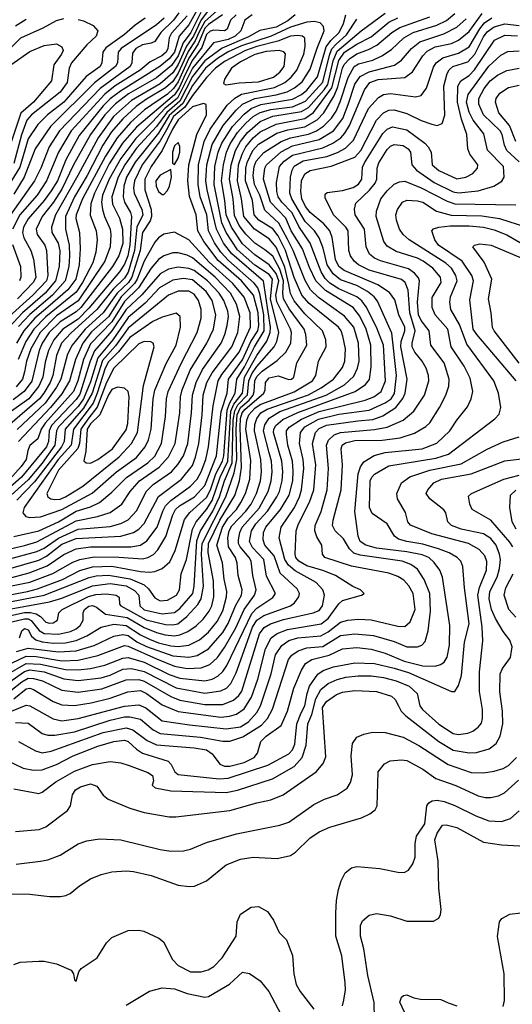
# Model space of a CAD drawing. Extents: x 1173029 to 1307123, y 522559 to 678521.
# Tile 520 of 623: x 1205838 to 1208596, y 657084 to 662597. Entities that reach past the tile are written whole.
import ezdxf

# ---------------------------------------------------------------- set-up
doc = ezdxf.new("R2010")
doc.units = 0

msp = doc.modelspace()

# ---------------------------------------------------------------- linework, layer by layer
at = {"layer": '0CON10XD'}
for points in [[(1206841, 662669), (1206785, 662567.7), (1206731.9, 662505), (1206705.2, 662415)], [(1205698.9, 662351.1), (1205844.6, 662495), (1205969.2, 662550.8), (1206045, 662592.2), (1206085, 662603.4)], [(1205708.4, 658955), (1205875, 659033.4), (1205931.1, 659031.1), (1206075, 659007.5), (1206165, 659010.8), (1206275, 659037), (1206425, 659093.1), (1206445, 659089.7), (1206605, 659017.4), (1206705, 658976.9), (1206775, 658964.6), (1206855, 658968.1), (1206902.9, 658987.1), (1206945, 659025.8), (1206985, 659081.1), (1207048.9, 659191.1), (1207094.2, 659295), (1207153.6, 659375), (1207161.5, 659405), (1207142.8, 659485), (1207134, 659565), (1207123.7, 659585), (1207071.9, 659645), (1207063.1, 659665), (1207062.7, 659685), (1207070, 659725), (1207084.2, 659755), (1207178.6, 659861.4), (1207229.1, 659955), (1207247, 660015), (1207251.8, 660065), (1207247.4, 660125), (1207235, 660170.9), (1207203.3, 660295), (1207210.9, 660329.1), (1207234.7, 660365.3), (1207295, 660403.4), (1207554.2, 660495), (1207656.6, 660553.4), (1207709.6, 660600.4), (1207729.2, 660645), (1207737.9, 660685), (1207735.2, 660785), (1207709.4, 660875), (1207657.2, 660937.2), (1207511.2, 661041.2), (1207467, 661085), (1207436.7, 661136.7), (1207369.6, 661305), (1207337.4, 661367.4), (1207288.3, 661458.3), (1207211.3, 661531.3), (1207182.3, 661615), (1207152.5, 661675), (1207145.6, 661725), (1207150.5, 661775), (1207162.6, 661805), (1207205.8, 661854.2), (1207301.4, 661915), (1207355, 661935.6), (1207455, 661955.4), (1207500.5, 661975), (1207539.5, 662000.5), (1207584.5, 662045.5), (1207609.6, 662085), (1207633, 662137), (1207677, 662273), (1207711, 662335), (1207735, 662350), (1207815, 662371.4), (1207865.9, 662394.1), (1207919.7, 662430.3), (1207987.9, 662495), (1208041.5, 662525), (1208173.5, 662566.5), (1208227.7, 662592.3), (1208275, 662632.1)], [(1206851.9, 662638.1), (1206795.5, 662525), (1206752.8, 662467.2), (1206724.8, 662395), (1206688.4, 662341.6), (1206605, 662271.7), (1206448.1, 662181.9), (1206375, 662126.8), (1206315, 662065.2), (1206235, 661953.5), (1206139.5, 661785), (1206075, 661647.8), (1206027.7, 661575), (1205963.8, 661495), (1205930, 661425), (1205935.6, 661395), (1205978.3, 661335), (1205989.2, 661305), (1205995.1, 661165), (1205988.6, 661135), (1205912.1, 661055), (1205761.4, 660918.6)], [(1205765, 658928.5), (1205875, 658992.9), (1205955, 658988.3), (1206095, 658958.6), (1206165, 658956), (1206234.1, 658964.1), (1206315, 658983.1), (1206415, 659022.5), (1206445, 659026.1), (1206535, 659000.4), (1206675, 658931.4), (1206735, 658910.3), (1206875, 658894.8), (1206915, 658904), (1206947.8, 658922.2), (1206975, 658946.5), (1206998.6, 658981.4), (1207137.8, 659272.2), (1207165, 659302.2), (1207255, 659362.4), (1207270, 659385), (1207220.8, 659480.8), (1207205.6, 659575), (1207141.5, 659641.5), (1207125.5, 659675), (1207135.8, 659735), (1207161, 659775), (1207225.5, 659845), (1207278.3, 659925), (1207292, 659955), (1207306.9, 660015), (1207310.6, 660065), (1207304.9, 660125), (1207259.5, 660285), (1207261.3, 660305), (1207272.3, 660325), (1207311.9, 660358.1), (1207395, 660397.7), (1207716.9, 660515), (1207775, 660553.8), (1207796.8, 660583.2), (1207806.6, 660653.4), (1207803.4, 660775), (1207777.1, 660865), (1207742.3, 660937.7), (1207705.1, 660985.1), (1207550.7, 661080.7), (1207495.8, 661135), (1207460.2, 661210.2), (1207421.3, 661315), (1207357.8, 661415), (1207327.8, 661485), (1207243.1, 661575), (1207203.4, 661705), (1207211.1, 661765), (1207220.4, 661785), (1207302.9, 661857.1), (1207365, 661890.1), (1207515, 661925.9), (1207595.6, 661975), (1207646.7, 662043.3), (1207677.2, 662122.8), (1207714.3, 662235.7), (1207745, 662279.8), (1207795, 662305.7), (1207937.1, 662342.9), (1207975, 662370), (1208032.3, 662435), (1208077.7, 662472.3), (1208212.7, 662517.3), (1208285, 662554.8), (1208337.4, 662602.6)], [(1205772.2, 659257.8), (1205865, 659277), (1205898.1, 659278.1), (1205931.1, 659271.1), (1205955.6, 659255.6), (1205985, 659223.4), (1206005, 659217.2), (1206025, 659219.6), (1206049.2, 659235), (1206058.1, 659275), (1206075.5, 659295), (1206223.3, 659366.7), (1206265, 659378.4), (1206325, 659382.9), (1206378, 659375), (1206394.3, 659364.3), (1206397.5, 659325), (1206404.2, 659315), (1206547.1, 659237.1), (1206655, 659210.4), (1206695, 659208.7), (1206723.6, 659215), (1206774, 659256), (1206835, 659322.1), (1206854.8, 659355), (1206867.5, 659425), (1206856.4, 659605), (1206859.2, 659665), (1206992.2, 659925), (1207039.5, 660060.5), (1207053.9, 660135), (1207051, 660305), (1207056.2, 660385), (1207074.3, 660425.7), (1207122.8, 660467.2), (1207144.9, 660495), (1207151.4, 660515), (1207154, 660575), (1207165, 660598.8), (1207195, 660628.5), (1207280.4, 660689.6), (1207328.1, 660735), (1207355.7, 660785), (1207359.8, 660845), (1207354.8, 660865), (1207277.2, 661017.2), (1207272.8, 661055), (1207288.7, 661135), (1207275, 661175.5), (1207235, 661224.9), (1207155, 661279.6), (1207085, 661341.6), (1207024.9, 661434.9), (1206994.1, 661505), (1206987.6, 661585), (1206968.4, 661695), (1206978.9, 661785), (1206996.5, 661855), (1207017, 661903), (1207057, 661965), (1207102.1, 662015), (1207145.2, 662055), (1207185, 662077.6), (1207245, 662094.7), (1207365, 662110), (1207438.8, 662141.2), (1207535, 662247.7), (1207571.8, 662398.2), (1207586.2, 662433.8), (1207609.1, 662460.9), (1207668.5, 662511.5), (1207725, 662599.3)], [(1205776.6, 658885), (1205865, 658947.7), (1205895, 658956.3), (1205975.4, 658945), (1206085, 658905.7), (1206165, 658897), (1206295, 658912.7), (1206345, 658927.7), (1206415, 658959.8), (1206465, 658963.7), (1206535, 658948.3), (1206715, 658856.7), (1206875, 658825.5), (1206965, 658838.5), (1206995.4, 658854.6), (1207019.7, 658880.3), (1207049.5, 658940.5), (1207141.4, 659195), (1207165, 659234.1), (1207205, 659261), (1207355, 659314.7), (1207377.3, 659332.7), (1207401.8, 659365), (1207404.7, 659385), (1207390.8, 659410.8), (1207297.2, 659497.2), (1207262.4, 659595), (1207211.1, 659655), (1207200.4, 659685), (1207204, 659725), (1207216.8, 659755), (1207297.7, 659855), (1207346.7, 659935), (1207366.6, 660015), (1207369.2, 660069.2), (1207365.2, 660125), (1207339.5, 660215), (1207331.9, 660275), (1207332.8, 660295), (1207346.1, 660315), (1207415, 660360.5), (1207515, 660403.5), (1207772.8, 660467.2), (1207820, 660485), (1207861.2, 660515), (1207886.7, 660575), (1207874.8, 660775), (1207835.8, 660875), (1207778.5, 660988.5), (1207752.9, 661022.9), (1207726.3, 661045), (1207625, 661090.7), (1207575, 661122.2), (1207548.4, 661148.4), (1207525.4, 661185), (1207465.3, 661345.3), (1207400.1, 661440.1), (1207364.4, 661515), (1207306.2, 661575), (1207286.2, 661605), (1207278.6, 661635), (1207276.7, 661685), (1207292.6, 661775), (1207318.3, 661805), (1207365, 661837.7), (1207535, 661879.2), (1207591.2, 661905), (1207636, 661935), (1207658.9, 661961.1), (1207684, 662005), (1207768.1, 662205), (1207797.6, 662245), (1207845, 662262.6), (1207995, 662273.2), (1208037.2, 662305), (1208094.8, 662395), (1208119.3, 662420.7), (1208164.7, 662445.3), (1208255.4, 662464.6), (1208295, 662482.8), (1208355, 662530.4), (1208428.1, 662631.9)], [(1206895, 662650.2), (1206854, 662596), (1206811.4, 662505), (1206771.8, 662448.2), (1206725, 662345.6), (1206695, 662299.9), (1206625, 662238.9), (1206465, 662145.4), (1206363.3, 662055), (1206276.9, 661935), (1206163.8, 661725), (1206038.7, 661505), (1206016, 661435), (1206018.3, 661405), (1206052.8, 661345), (1206062.1, 661302.1), (1206059.7, 661215), (1206039.5, 661135), (1205980, 661065), (1205853.6, 660956.4), (1205778.6, 660875)], [(1206540, 662605), (1206483.9, 662566.1), (1206425.3, 662515), (1206320.1, 662439.9), (1206303.2, 662415), (1206298.8, 662355), (1206288.1, 662335), (1206210, 662280), (1206085, 662135.9), (1205994.3, 662065), (1205939.4, 662010.6), (1205885, 661929.7), (1205839.3, 661770.7), (1205778.8, 661675)], [(1206730.1, 662635), (1206699, 662595), (1206627.9, 662525), (1206594.4, 662475.6), (1206574.3, 662465.7), (1206525, 662457.3), (1206488.4, 662435), (1206470.6, 662409.4), (1206466.8, 662355), (1206456.4, 662335), (1206288.1, 662211.9), (1206061.2, 661975), (1206002.8, 661885), (1205956.2, 661765), (1205920.3, 661695), (1205787.3, 661505)], [(1205788.6, 658841.4), (1205850.7, 658889.3), (1205885, 658910.1), (1205915, 658908.6), (1205965.3, 658895.3), (1206075, 658843), (1206165, 658831), (1206298.8, 658851.2), (1206435, 658900.2), (1206505, 658902.3), (1206535, 658893.7), (1206685, 658806.6), (1206735, 658786.5), (1206875, 658762.7), (1206975, 658761.9), (1207035, 658787.6), (1207065, 658813.2), (1207082, 658838), (1207181.4, 659158.6), (1207207.1, 659192.9), (1207242.3, 659215), (1207315, 659238.3), (1207481.1, 659275), (1207515, 659289.7), (1207534.2, 659315), (1207544.7, 659375), (1207534.7, 659405), (1207497.1, 659445), (1207380.5, 659510.5), (1207342.2, 659542.2), (1207323.3, 659575), (1207290, 659695), (1207301.7, 659755), (1207376.6, 659865), (1207404.8, 659925), (1207415.8, 659965), (1207428.8, 660085), (1207424.8, 660135), (1207404.8, 660225), (1207410.8, 660285), (1207435, 660317.1), (1207510.5, 660359.5), (1207625, 660388.8), (1207795, 660411.6), (1207885, 660451.4), (1207917.5, 660475), (1207936.7, 660503.3), (1207947.9, 660605), (1207921, 660841), (1207841.5, 661021.5), (1207823.2, 661045), (1207785.5, 661075.5), (1207725, 661108.3), (1207635, 661139.9), (1207593.5, 661173.5), (1207559.7, 661225), (1207537.5, 661317.5), (1207514.8, 661375), (1207488.1, 661415), (1207436.8, 661466.8), (1207361.4, 661595), (1207351.2, 661625), (1207354.8, 661715), (1207362.8, 661755), (1207375, 661777.8), (1207425, 661806.4), (1207558.3, 661831.7), (1207616.8, 661853.2), (1207662.2, 661877.8), (1207706.8, 661923.2), (1207790.4, 662099.6), (1207847.7, 662162.3), (1207875, 662177.4), (1207915, 662183.3), (1208053.9, 662166.1), (1208085, 662172.7), (1208116.1, 662213.9), (1208155, 662331.9), (1208170.6, 662355), (1208207, 662383), (1208295, 662409.4), (1208355.2, 662445), (1208414.7, 662545.3), (1208441.3, 662578.7), (1208482.1, 662607.9)], [(1205791, 659299), (1206005, 659337.2), (1206075, 659358.5), (1206245, 659427.4), (1206345, 659440.5), (1206435, 659426.3), (1206481.7, 659401.7), (1206504.4, 659375), (1206510.7, 659315), (1206535, 659292), (1206635, 659270.7), (1206705, 659277.7), (1206735, 659299.8), (1206807, 659385), (1206815.1, 659424.9), (1206830.4, 659679.6), (1206849.4, 659730.6), (1206919.4, 659845), (1206957.2, 659925), (1206984.7, 660015), (1207027.3, 660115), (1207033.5, 660355), (1207042.2, 660407.8), (1207059.8, 660440.2), (1207113.3, 660496.7), (1207121.7, 660575), (1207137.9, 660615), (1207165, 660654.6), (1207263.4, 660765), (1207278.3, 660795), (1207288.9, 660845), (1207242, 661035), (1207253.8, 661145), (1207235, 661170.1), (1207155, 661223), (1207057.9, 661307.9), (1206994.4, 661405), (1206969.9, 661459.9), (1206926.9, 661675), (1206931.4, 661775), (1206949.3, 661855), (1206969.3, 661905), (1207030, 662000), (1207095, 662068.9), (1207135, 662099.5), (1207188.4, 662121.6), (1207365, 662152.2), (1207415, 662179), (1207445, 662203.1), (1207505, 662276.6), (1207554.8, 662445.2), (1207580.2, 662479.8), (1207626.1, 662525), (1207651.1, 662575), (1207663.5, 662625)], [(1205795, 659226.2), (1205865, 659242.9), (1205885, 659241.8), (1205903, 659233), (1205946.8, 659176.8), (1205975, 659160), (1206055, 659156.4), (1206122.2, 659172.2), (1206155, 659186.6), (1206176.9, 659205), (1206193.1, 659235), (1206194.2, 659275), (1206201.6, 659295), (1206225, 659312.3), (1206245, 659316.7), (1206268.5, 659308.5), (1206318.1, 659268.1), (1206439.1, 659249.1), (1206535, 659193.2), (1206605, 659164.9), (1206652.8, 659152.8), (1206705, 659147.6), (1206735, 659151.9), (1206778.8, 659171.2), (1206826.2, 659203.8), (1206865, 659240), (1206899.8, 659285), (1206914, 659315), (1206924.5, 659365), (1206922.9, 659455), (1206894.1, 659614.1), (1206894.7, 659665), (1206958.6, 659795), (1207042.8, 659932.8), (1207068, 660015), (1207079.5, 660090.5), (1207072.2, 660315), (1207074.7, 660365), (1207083.5, 660395), (1207098.9, 660415), (1207205.2, 660505), (1207212.4, 660525), (1207213.8, 660565), (1207235, 660591.4), (1207285, 660603.2), (1207345, 660582.4), (1207360.8, 660585), (1207372.9, 660595), (1207390.3, 660675), (1207445.7, 660775), (1207440.2, 660835), (1207430.8, 660865), (1207347.3, 660977.3), (1207315.9, 661035), (1207311.5, 661065), (1207315.2, 661135), (1207295, 661200.9), (1207255, 661272.5), (1207211.2, 661308.8), (1207155, 661346.3), (1207105, 661396.4), (1207067.8, 661445), (1207040.2, 661500.2), (1207032.5, 661595), (1207012.4, 661705), (1207021.8, 661785), (1207045.8, 661865), (1207074, 661916), (1207112.9, 661965), (1207185, 662027.1), (1207255, 662056.9), (1207415, 662083.1), (1207455.2, 662104.8), (1207543.6, 662205), (1207562.5, 662235), (1207592.7, 662367.3), (1207615, 662421.5), (1207749.7, 662535), (1207885, 662633.7)], [(1206775, 662619.3), (1206687.6, 662522.4), (1206675.4, 662495), (1206668.2, 662435), (1206657.6, 662415), (1206633.5, 662395), (1206568.8, 662361.2), (1206513.1, 662315), (1206373.5, 662226.5), (1206315, 662180.5), (1206127, 661975), (1206054.7, 661854.7), (1205989.2, 661695), (1205935.5, 661615), (1205839.3, 661505), (1205798, 661425)], [(1207380, 662625), (1207339.3, 662590.7), (1207275, 662556.1), (1207182.9, 662537.1), (1207119.7, 662500.3), (1206972, 662438), (1206875, 662366.7), (1206805, 662279.5), (1206735, 662140.7), (1206661.6, 662078.4), (1206605, 661999.8), (1206493, 661877), (1206427.7, 661785), (1206389.8, 661715), (1206354, 661605), (1206357.7, 661565), (1206397.2, 661485), (1206413, 661425), (1206414.8, 661344.8), (1206393.3, 661275), (1206358.3, 661215), (1206180.5, 660985), (1206155, 660961), (1206065, 660905.1), (1206003.8, 660845), (1205964.4, 660785), (1205947.2, 660745), (1205906.7, 660573.3), (1205864.2, 660515.8), (1205802, 660468)], [(1206646.5, 662605), (1206605, 662569), (1206406.1, 662435), (1206390.4, 662415), (1206385.2, 662355), (1206374.4, 662335), (1206256.8, 662243.2), (1206010.8, 661999.2), (1205925.4, 661874.6), (1205863.9, 661716.1), (1205805, 661620)], [(1206165, 662598.2), (1206195, 662590), (1206249.2, 662565), (1206275.7, 662535), (1206265.5, 662505), (1206213.5, 662456.5), (1206127.6, 662355), (1206115.9, 662325), (1206104.9, 662245.1), (1206065, 662191.2), (1205904, 662065), (1205879.1, 662035), (1205847.9, 661952.1), (1205805, 661791.8)], [(1205815, 662563.4), (1205875, 662599.6)], [(1207139.7, 662625), (1207098.4, 662595), (1207076.5, 662535), (1207044.6, 662505.4), (1207005, 662485.9), (1206922.4, 662467.6), (1206805, 662325.3), (1206721.7, 662158.3), (1206650.6, 662099.4), (1206582.4, 662025), (1206488.4, 661931.6), (1206405, 661820.7), (1206339.1, 661705), (1206302.6, 661615), (1206295.4, 661575), (1206301.2, 661535), (1206312.2, 661495), (1206344, 661425), (1206348.9, 661395), (1206345.5, 661325), (1206314.8, 661245), (1206165, 661022.6), (1206045, 660938.3), (1205953.7, 660846.3), (1205901.2, 660755), (1205876.4, 660685), (1205864.6, 660625.4), (1205854.5, 660585), (1205818.5, 660541.5)], [(1206973.4, 662625), (1206895, 662570.6), (1206875, 662549.3), (1206838, 662462), (1206785, 662381.5), (1206725, 662250), (1206698.7, 662211.3), (1206665, 662180.9), (1206537.3, 662092.7), (1206458, 662022), (1206383.5, 661936.5), (1206317.9, 661832.1), (1206189.9, 661595), (1206153.6, 661505), (1206153.5, 661483.5), (1206172.5, 661405), (1206176.1, 661315), (1206171, 661225), (1206152.5, 661145), (1206107.7, 661085), (1205995, 660986.6), (1205923.8, 660925), (1205861.5, 660855), (1205820.8, 660785)], [(1205820.9, 659059.1), (1205885, 659078.1), (1206055, 659056.8), (1206155, 659063.5), (1206255, 659093.8), (1206365, 659145.6), (1206415, 659155.4), (1206445, 659149), (1206495, 659114.4), (1206547.7, 659087.7), (1206694.8, 659035.2), (1206785, 659027.2), (1206832.4, 659037.6), (1206895, 659074.3), (1206975, 659166.7), (1207005, 659215.3), (1207045.7, 659314.3), (1207080, 659375), (1207084.4, 659405), (1207061.3, 659485), (1207056.2, 659553.8), (1207046, 659585), (1207007.7, 659645), (1207003.8, 659695), (1207011.1, 659735), (1207025, 659762.5), (1207105.1, 659845), (1207133.3, 659885), (1207163.6, 659945), (1207185.8, 660015), (1207192.7, 660065), (1207188.3, 660135), (1207153, 660295), (1207155, 660330), (1207165.2, 660365), (1207188.7, 660395), (1207222.9, 660417.1), (1207455, 660496.1), (1207526.2, 660535), (1207594.2, 660585), (1207645, 660650.4), (1207658.4, 660685), (1207661.3, 660755), (1207647.5, 660825), (1207637.5, 660855), (1207623.2, 660875), (1207458.3, 661008.3), (1207417.8, 661055), (1207375, 661153.3), (1207325.7, 661305), (1207285, 661387.6), (1207255, 661426.8), (1207177.6, 661475), (1207150.5, 661505), (1207141, 661585), (1207101.9, 661695), (1207103.8, 661765), (1207111.6, 661798.4), (1207143.8, 661865), (1207175, 661900.5), (1207278.5, 661961.5), (1207340.1, 661979.9), (1207435, 661996.5), (1207504.4, 662035.6), (1207540.9, 662075), (1207599.7, 662170.3), (1207619.6, 662220.4), (1207645, 662326.5), (1207655, 662346), (1207685, 662377.7), (1207725, 662405.4), (1207790.5, 662429.5), (1207837.6, 662455), (1207922.3, 662525), (1207967.2, 662552.8), (1208135, 662612.6)], [(1207050, 662625), (1207017.6, 662595), (1207000.3, 662545), (1206985.6, 662535), (1206925, 662539.4), (1206905, 662533.8), (1206884.9, 662515.1), (1206858.6, 662441.4), (1206805, 662371.4), (1206766.3, 662293.7), (1206730.5, 662215), (1206705, 662176.3), (1206491.4, 661995), (1206414.6, 661905), (1206339.7, 661790.3), (1206256.4, 661625), (1206236.6, 661566.6), (1206233.1, 661503.1), (1206267.2, 661415), (1206272, 661365), (1206264.4, 661295), (1206247.2, 661235), (1206190.6, 661125), (1206155, 661071), (1205985, 660933.2), (1205918.1, 660865), (1205872.6, 660795), (1205829.5, 660695)], [(1206940.2, 662645), (1206875, 662587.8), (1206841.4, 662525), (1206821.1, 662478.9), (1206780.8, 662419.2), (1206725, 662297.7), (1206695, 662251.5), (1206653.9, 662215), (1206547.8, 662152.2), (1206489.7, 662110.3), (1206415, 662042.3), (1206351.4, 661968.6), (1206304.6, 661895), (1206215.9, 661725), (1206145.1, 661605), (1206095.4, 661495), (1206095.5, 661425), (1206114.9, 661335), (1206117.6, 661275), (1206113.8, 661215), (1206092.6, 661135), (1206021.6, 661055), (1205895, 660946.5), (1205831.6, 660878.4)], [(1205836.8, 659135), (1205851.1, 659175), (1205865, 659188.4), (1205885, 659180.8), (1205903.8, 659145), (1205928, 659125), (1205965, 659112.9), (1206026.7, 659106.7), (1206095, 659108), (1206155, 659120.6), (1206213.4, 659146.6), (1206295, 659196), (1206365, 659211.9), (1206435, 659205.8), (1206515, 659152.8), (1206565, 659127.9), (1206615, 659108.5), (1206685, 659091.9), (1206725, 659087.5), (1206785, 659094.8), (1206844.4, 659125.6), (1206895, 659168.1), (1206943.2, 659226.8), (1206975, 659286.2), (1206996.3, 659365), (1206997.7, 659395), (1206983.1, 659465), (1206973.6, 659555), (1206942.7, 659655), (1206973.6, 659755), (1207005, 659805.7), (1207052.3, 659855), (1207076.8, 659893.2), (1207102.4, 659945), (1207126.4, 660025), (1207131.4, 660128.7), (1207104.9, 660305), (1207110, 660355), (1207121.5, 660385), (1207155, 660422.3), (1207185, 660442), (1207375, 660514), (1207476.6, 660575), (1207496.5, 660605), (1207510.3, 660685), (1207554.7, 660765), (1207552.5, 660805), (1207533.7, 660855), (1207435, 660951), (1207375, 661023), (1207354, 661064), (1207345.3, 661115), (1207321.9, 661211.9), (1207275, 661323.3), (1207235, 661370.6), (1207153.7, 661423.7), (1207092.3, 661495), (1207080.7, 661595), (1207057.1, 661695), (1207063.6, 661785), (1207083.7, 661845), (1207104.9, 661885), (1207145, 661935.8), (1207185, 661970.1), (1207275, 662013.1), (1207435, 662043.9), (1207483.4, 662076.6), (1207584.8, 662215), (1207625, 662369.6), (1207657.2, 662415), (1207725, 662460.1), (1207805, 662501.8), (1207905, 662582.8), (1207955, 662606.8)], [(1205724, 659326), (1205976, 659374), (1206226.5, 659473.5), (1206266.9, 659483.1), (1206335, 659487.6), (1206456.6, 659466.6), (1206535, 659432.9), (1206560.2, 659410.2), (1206595, 659359.2), (1206625, 659343.9), (1206665, 659346.1), (1206716.9, 659375), (1206732.9, 659405), (1206742.5, 659495), (1206772.5, 659575), (1206806.2, 659745), (1206827.1, 659785), (1206885, 659854.1), (1206915, 659904.1), (1206959.9, 660035), (1207004.4, 660125), (1207020.8, 660405), (1207036.5, 660443.5), (1207084.9, 660505), (1207097, 660595), (1207165, 660717.7), (1207222, 660798), (1207240.5, 660845), (1207242.6, 660875), (1207203.3, 661133.3), (1207025, 661286.6), (1206980.1, 661345), (1206939.5, 661425), (1206887.6, 661645), (1206880.9, 661695), (1206886.3, 661785), (1206915, 661898.2), (1206977.1, 662005), (1207049.3, 662090.7), (1207086.4, 662123.6), (1207155, 662155.7), (1207275, 662176), (1207335, 662193), (1207377.6, 662215), (1207420.2, 662249.8), (1207465, 662321.1), (1207503, 662437), (1207543.6, 662535), (1207539.5, 662559.5), (1207519.9, 662579.9), (1207486.6, 662586.6), (1207445, 662583.7), (1207355, 662555.3), (1207245.3, 662505), (1207079.3, 662450.7), (1207005, 662416.4), (1206945, 662379.9), (1206877.8, 662325), (1206805, 662229.5), (1206751.5, 662128.5), (1206675, 662061), (1206615, 661961.2), (1206485, 661800.3), (1206436.9, 661715), (1206420.7, 661665), (1206416.7, 661605), (1206424.5, 661575), (1206458.5, 661518.5), (1206464.8, 661495), (1206455.4, 661335), (1206443, 661275), (1206425, 661228.6), (1206396.6, 661185), (1206225, 660982.1), (1206165, 660921.2), (1206079.2, 660865), (1206029.2, 660805), (1205999.3, 660745), (1205981.2, 660678.8), (1205968.1, 660595), (1205945.7, 660545), (1205889.4, 660475), (1205735.3, 660364.7)], [(1205805.9, 658794.1), (1205875, 658851), (1205895, 658853.8), (1205915, 658846.3), (1206025, 658780), (1206075, 658760.7), (1206145, 658757.8), (1206237.8, 658772.2), (1206345, 658797.2), (1206443.8, 658833.8), (1206515, 658840.3), (1206548.9, 658825), (1206635, 658761.5), (1206725, 658723.2), (1206965, 658691.2), (1207013.6, 658696.4), (1207052, 658708), (1207095, 658738.1), (1207136.1, 658803.9), (1207171.2, 658905), (1207213.9, 659075), (1207247, 659135), (1207279.6, 659160.4), (1207337.5, 659182.5), (1207525.1, 659214.9), (1207565.1, 659244.9), (1207625, 659326.8), (1207645, 659344.6), (1207752.5, 659375), (1207766.7, 659385), (1207746.7, 659405), (1207703.8, 659423.8), (1207605.5, 659485), (1207535, 659513.4), (1207445, 659540), (1207401.8, 659565), (1207384.3, 659585), (1207380, 659605), (1207385.2, 659735), (1207399.1, 659775), (1207461.6, 659895), (1207484.4, 659965), (1207495.9, 660105), (1207478.4, 660225), (1207493.9, 660285), (1207515, 660308.4), (1207555, 660326.9), (1207730.6, 660350.6), (1207815, 660359.1), (1207871.2, 660378.8), (1207944.9, 660425.1), (1207984, 660476), (1207995.6, 660505), (1208007.6, 660585), (1207972.4, 660765), (1207974.5, 660795.5), (1207995.2, 660855), (1207994.4, 660875), (1207960.2, 660945), (1207937.9, 661027.9), (1207909.2, 661069.2), (1207842.9, 661112.9), (1207655, 661193), (1207624.5, 661215), (1207606.4, 661255), (1207588.1, 661378.1), (1207574.8, 661415), (1207540.2, 661455), (1207465, 661516.8), (1207438.3, 661551.7), (1207418, 661595), (1207411.4, 661635), (1207415.5, 661695), (1207435, 661734.7), (1207465, 661753.4), (1207582.3, 661777.7), (1207715, 661828), (1207748.1, 661865), (1207835, 662035.4), (1207875, 662075.3), (1207905, 662089.8), (1207935, 662091.6), (1208005, 662072.8), (1208085, 662031.9), (1208145, 662011.5), (1208175, 662005.5), (1208203.6, 662016.4), (1208217.9, 662062.1), (1208212.2, 662225), (1208231, 662295), (1208243.5, 662316.5), (1208264, 662335), (1208348, 662362), (1208386.6, 662403.4), (1208435, 662501.9), (1208455, 662528.6), (1208495, 662556.3), (1208555, 662574.3), (1208635, 662564.3)], [(1205623, 659347), (1205881.1, 659395), (1205938.9, 659411.1), (1206077.1, 659462.9), (1206175, 659512.7), (1206245, 659534), (1206355, 659537.5), (1206515, 659506.9), (1206565.6, 659504.4), (1206595, 659508.1), (1206635, 659523.7), (1206678, 659562), (1206708.1, 659625), (1206761.4, 659798.6), (1206791.7, 659838.3), (1206885, 659921.7), (1206906.2, 659963.8), (1206936.4, 660055), (1206973.4, 660125), (1206981.1, 660155), (1206999.4, 660410.6), (1207012.3, 660447.7), (1207045.1, 660505), (1207054.4, 660585), (1207097, 660653), (1207152, 660765), (1207207.1, 660855), (1207204.9, 660945), (1207182.6, 661062.6), (1207170.7, 661095), (1207151.7, 661121.7), (1207008.1, 661248.1), (1206964.9, 661295), (1206928.3, 661348.3), (1206895.5, 661415.5), (1206885.5, 661505), (1206848.8, 661605), (1206836.5, 661675), (1206838.5, 661785), (1206870.3, 661915), (1206904.8, 661985), (1207000.5, 662119.5), (1207041.9, 662158.1), (1207080.3, 662179.7), (1207265, 662218), (1207322.6, 662245), (1207358.9, 662275), (1207390.4, 662315), (1207429, 662405), (1207436.2, 662446.2), (1207435, 662493.8), (1207422, 662505), (1207395, 662509.1), (1207355, 662505.8), (1207283.5, 662476.5), (1207165, 662447.2), (1207103.3, 662425), (1206985, 662362.6), (1206934.8, 662325), (1206885, 662273.4), (1206805, 662173), (1206763, 662107), (1206699.5, 662055), (1206659.5, 661980.5), (1206625, 661918.1), (1206523.3, 661785), (1206480.8, 661695), (1206476.1, 661656.1), (1206479.5, 661625), (1206521.2, 661535), (1206527.6, 661505), (1206493.9, 661435), (1206481.7, 661305), (1206445, 661184), (1206425, 661150.6), (1206361.2, 661088.8), (1206270, 660975), (1206125, 660842.8), (1206071.5, 660785), (1206045, 660716.5), (1206023, 660605), (1206008.7, 660565), (1205974.3, 660505), (1205948.9, 660475), (1205769.9, 660320.1)], [(1205751.6, 658708.4), (1205875, 658758.1), (1205895, 658754.7), (1206025, 658683.2), (1206075, 658671.3), (1206165, 658684.5), (1206425, 658754.2), (1206505, 658761), (1206543.9, 658743.9), (1206635, 658670.9), (1206789.3, 658649.3), (1206995, 658626.9), (1207075, 658638.1), (1207118.4, 658665), (1207165, 658717.4), (1207187.3, 658755), (1207245.2, 658935), (1207269.6, 659040.4), (1207305, 659092.6), (1207345, 659120.4), (1207394.9, 659135.1), (1207525, 659147.5), (1207565, 659168.8), (1207635, 659223.5), (1207675, 659234.8), (1207735, 659240.3), (1207805, 659236.3), (1207955, 659202.1), (1207995, 659198.7), (1208024, 659225), (1208052.5, 659295), (1208040.7, 659385), (1208017.1, 659427.1), (1207988.6, 659458.6), (1207955, 659478.6), (1207905, 659497.2), (1207695, 659537.1), (1207545.7, 659585), (1207533.1, 659605), (1207529.4, 659655), (1207502.1, 659702.1), (1207490.7, 659735), (1207492.5, 659765), (1207526.4, 659843.6), (1207558.7, 659965), (1207567.3, 660085), (1207555.9, 660215), (1207566.8, 660243.2), (1207598.2, 660271.8), (1207634.4, 660285.6), (1207825, 660303.3), (1207895, 660315.9), (1207985, 660354.2), (1208045.3, 660405), (1208104.7, 660495), (1208128.6, 660575), (1208127.1, 660605), (1208114.7, 660645), (1208091.6, 660685), (1208050, 660735), (1208035.7, 660765), (1208035.2, 660785), (1208052.2, 660855), (1208022.8, 660955), (1208013.1, 661083.1), (1207996.8, 661125), (1207975, 661142.4), (1207795.1, 661195.1), (1207734.6, 661225), (1207710, 661245), (1207690.6, 661275), (1207680.8, 661305), (1207676.5, 661415), (1207664.1, 661435), (1207595.3, 661505), (1207549.3, 661599.3), (1207549.2, 661620.8), (1207559.7, 661630.3), (1207645, 661641), (1207705, 661657.9), (1207735, 661675.7), (1207753.5, 661705), (1207757.9, 661772.1), (1207768.3, 661795), (1207870.7, 661959.3), (1207895, 661984.2), (1207925, 661996.8), (1208005, 661979.8), (1208106.7, 661905), (1208125.9, 661885), (1208141.2, 661855), (1208147.6, 661785), (1208185, 661753), (1208285, 661705.9), (1208335, 661714.7), (1208375, 661736.2), (1208400.8, 661765), (1208402.5, 661785), (1208358.6, 661845), (1208347.1, 661875), (1208340.6, 661955), (1208310.7, 662040.7), (1208290.1, 662135), (1208291.7, 662225), (1208308.2, 662255), (1208355, 662285.2), (1208384.4, 662315.6), (1208497.2, 662482.8), (1208555, 662510.6), (1208625, 662506.5)], [(1205788.8, 662345), (1205895, 662418.6), (1205975, 662452.4), (1206045, 662461.5), (1206075, 662445.6), (1206081.1, 662425), (1206073.1, 662405), (1206030, 662345), (1206016.9, 662255), (1205915.9, 662135), (1205845.6, 662074.4), (1205785.2, 661895.3)], [(1206705.2, 662415), (1206675, 662377.4), (1206623.1, 662335), (1206402.2, 662197.8), (1206345.2, 662154.8), (1206305.2, 662114.8), (1206171.9, 661948.1), (1206097.5, 661812.5), (1206049.3, 661695), (1206015, 661639.1), (1205975, 661584.1), (1205885, 661482.5), (1205858.9, 661435), (1205853.2, 661405), (1205861.3, 661375), (1205899.8, 661305), (1205916.4, 661256.4), (1205929.2, 661155), (1205915, 661127.1), (1205826.8, 661035)], [(1206992.1, 662232.1), (1207005, 662233.5), (1207066.1, 662243.9), (1207175, 662248.6), (1207258.9, 662275), (1207295, 662303.8), (1207318, 662335), (1207326.7, 662406.7), (1207317, 662417), (1207290, 662425), (1207218.7, 662418.7), (1207155, 662402.3), (1207075, 662360.6), (1207024, 662325), (1206985.6, 662265), (1206979.3, 662239.3), (1206992.1, 662232.1)], [(1208348.2, 662178.2), (1208465, 662337), (1208531, 662399), (1208570.1, 662419.9), (1208635, 662423.5)], [(1208635, 661801.6), (1208564.8, 661865), (1208552, 661895), (1208539.4, 661955), (1208528.4, 661975), (1208435.7, 662065), (1208408.5, 662125), (1208408.4, 662155), (1208438, 662212), (1208472.9, 662255), (1208513.5, 662286.5), (1208565, 662313.4), (1208635, 662326.2)], [(1208616, 661916), (1208580.6, 662005), (1208520.5, 662075), (1208501.4, 662135), (1208505.3, 662155), (1208526.1, 662185), (1208575, 662217.5), (1208635, 662231.1)], [(1205815, 658662), (1205885, 658657.9), (1205965, 658600.3), (1205995, 658591.8), (1206035, 658590), (1206145, 658610.3), (1206344.9, 658675.1), (1206425, 658693.4), (1206455, 658694.2), (1206515, 658679.8), (1206585, 658620), (1206625, 658600), (1206850.8, 658579.2), (1206975, 658557.5), (1207015, 658558), (1207088.3, 658581.7), (1207192.6, 658647.4), (1207225.4, 658684.6), (1207253.7, 658736.3), (1207342.5, 659015), (1207360.9, 659039.1), (1207397.1, 659062.9), (1207445, 659079.5), (1207535, 659087.4), (1207635, 659148.5), (1207715, 659159.1), (1207819.8, 659149.8), (1207934.8, 659114.8), (1208005, 659085.8), (1208065, 659086.2), (1208090, 659095), (1208108.2, 659115), (1208125.3, 659174.7), (1208139, 659285), (1208133.8, 659383.8), (1208103.4, 659463.4), (1208065, 659520), (1208027.1, 659547.1), (1207978.6, 659565), (1207745, 659599.1), (1207709.7, 659609.7), (1207683.7, 659633.7), (1207650.7, 659690.7), (1207604.2, 659735), (1207590, 659765), (1207592.3, 659795), (1207638.7, 659965), (1207644.8, 660104.8), (1207638.1, 660195), (1207643.4, 660215), (1207662.6, 660227.4), (1207715, 660240.9), (1207867.3, 660242.7), (1207967.5, 660255), (1208048.2, 660281.8), (1208111.2, 660318.8), (1208135, 660340.5), (1208188.7, 660425), (1208224, 660495), (1208240.7, 660545), (1208243.4, 660585), (1208215.2, 660675), (1208140, 660775), (1208130, 660855), (1208085, 660913.7), (1208070.5, 660945), (1208064.9, 661015), (1208077.3, 661135), (1208071.6, 661151.6), (1208048.7, 661178.7), (1208015, 661202.3), (1207857.5, 661247.5), (1207825, 661262.6), (1207797.2, 661285), (1207777.5, 661325), (1207769.1, 661425), (1207717.1, 661505), (1207713.5, 661536.5), (1207720.3, 661570.3), (1207797.1, 661642.9), (1207827.8, 661682.2), (1207837.8, 661705), (1207840.4, 661765), (1207849.4, 661795), (1207895, 661870), (1207915, 661889.7), (1207935, 661897.6), (1207985, 661893.5), (1208013.9, 661875), (1208025.8, 661855), (1208033.6, 661785), (1208059.1, 661755), (1208158.8, 661685), (1208265, 661634.2), (1208295, 661628.5), (1208405, 661638), (1208492.5, 661665), (1208537.8, 661692.2), (1208549.6, 661715), (1208547.3, 661775), (1208457.2, 661867.2), (1208437.4, 661957.4), (1208377, 662035), (1208355, 662078.8), (1208339.4, 662135), (1208348.2, 662178.2)], [(1205595, 659387.9), (1205895, 659448), (1206023.5, 659496.5), (1206135, 659559.3), (1206175, 659574.8), (1206255, 659589.6), (1206393, 659587), (1206525, 659578.5), (1206555.6, 659585), (1206588.2, 659601.8), (1206611.8, 659628.2), (1206657.2, 659702.8), (1206695.9, 659825), (1206711.1, 659855), (1206733.8, 659875), (1206816.5, 659925), (1206875, 659989), (1206940, 660155), (1206966.7, 660403.3), (1206999.2, 660505), (1207007.4, 660585), (1207085, 660691.9), (1207132.3, 660795), (1207171.8, 660855), (1207177.1, 660885), (1207174.1, 660955), (1207147.6, 661055), (1207079.7, 661135), (1206949.7, 661249.7), (1206869.5, 661355), (1206834.8, 661415), (1206826.5, 661505), (1206788, 661608), (1206780.2, 661695), (1206784.8, 661785), (1206830.1, 661955), (1206883.8, 662065), (1206882.3, 662122.3), (1206867.5, 662127.5), (1206805, 662109), (1206725, 662035.9), (1206693.4, 661983.4), (1206635.9, 661864.1), (1206573.9, 661775), (1206538.7, 661705), (1206539.1, 661645), (1206573.4, 661535), (1206576.7, 661495), (1206568.4, 661471.6), (1206525, 661405.5), (1206513.2, 661305), (1206466.9, 661155), (1206446.7, 661125), (1206383.7, 661065), (1206305.4, 660955), (1206204.4, 660865), (1206131.5, 660775), (1206105.5, 660724.5), (1206069.2, 660585), (1206045, 660539.1), (1205980.2, 660449.8), (1205825, 660302.3)], [(1206705, 661786.7), (1206725, 661821.4), (1206734.7, 661855), (1206735, 661886.7), (1206725, 661910), (1206705, 661890), (1206693.5, 661855), (1206694.2, 661794.2), (1206705, 661786.7)], [(1206635, 661618.6), (1206645, 661619.2), (1206665, 661640), (1206677.7, 661665), (1206687.8, 661715), (1206685, 661757.5), (1206625, 661726.1), (1206601.2, 661695), (1206602.7, 661665), (1206615, 661634.4), (1206635, 661618.6)], [(1205831.9, 658555), (1205927.4, 658502.6), (1205965, 658492.7), (1206015, 658500.4), (1206305, 658606), (1206435, 658632.7), (1206471.2, 658621.2), (1206551.4, 658561.4), (1206605, 658536.6), (1206815, 658519.7), (1206885, 658508), (1206915, 658486.8), (1206958.4, 658428.4), (1206985, 658417.3), (1207015, 658417.6), (1207095, 658437), (1207150.4, 658465), (1207169.4, 658490.6), (1207188.9, 658555), (1207218, 658585), (1207302.3, 658645), (1207337, 658725), (1207372.2, 658855), (1207415.5, 658954.5), (1207438.6, 658991.4), (1207474.4, 659015), (1207570.7, 659039.3), (1207645, 659073.8), (1207725, 659081.1), (1207805, 659072.2), (1207885, 659049.6), (1207990, 659005), (1208095, 658979.1), (1208165, 658977.5), (1208193.8, 658986.2), (1208215, 659000.5), (1208231.9, 659028.1), (1208244.7, 659095), (1208246.9, 659205), (1208206.1, 659476.1), (1208190.6, 659515), (1208158.5, 659558.5), (1208129.3, 659585), (1208091.5, 659601.5), (1208005, 659618.2), (1207835, 659638.9), (1207776.5, 659655), (1207744.6, 659675), (1207733.1, 659705), (1207714.2, 659844.2), (1207732.6, 660055), (1207745.9, 660094.1), (1207765, 660121.2), (1207823.4, 660156.6), (1207885, 660173.4), (1208090.8, 660195), (1208173.4, 660226.6), (1208246.7, 660295), (1208284.6, 660355), (1208345, 660430), (1208365.8, 660474.2), (1208374.6, 660515), (1208359.5, 660589.5), (1208326.8, 660656.8), (1208253, 660765), (1208235.7, 660865), (1208164.7, 660945), (1208146.6, 660985), (1208148.2, 661041.8), (1208197.3, 661125), (1208194.3, 661155), (1208150.6, 661205), (1208097.2, 661245), (1208065, 661261), (1207945, 661299.6), (1207895, 661328.9), (1207877.1, 661355), (1207833.8, 661495), (1207835.4, 661525.4), (1207859.8, 661595), (1207895, 661639.3), (1207935, 661675.4), (1207965, 661688.7), (1207995, 661692.1), (1208086.6, 661656.6), (1208231.4, 661581.4), (1208275, 661565.8), (1208615, 661560.6)], [(1205765, 658451.3), (1205857, 658407), (1205915, 658395.8), (1205965, 658397.7), (1206045, 658426.1), (1206137.1, 658475), (1206275, 658528.4), (1206365, 658556), (1206425, 658562.9), (1206446, 658556), (1206491.8, 658511.8), (1206525, 658489.8), (1206669.4, 658445), (1206687.2, 658427.2), (1206706.9, 658385), (1206725, 658370.6), (1206955, 658345.9), (1207005, 658349.3), (1207227.3, 658422.7), (1207345, 658486.6), (1207365, 658509.6), (1207378.7, 658541.3), (1207389.9, 658655), (1207414.6, 658715.4), (1207434.8, 658755), (1207446.8, 658825), (1207460.4, 658865), (1207507.1, 658932.9), (1207537.4, 658952.6), (1207595, 658973.7), (1207715, 658996.7), (1207825, 658991.7), (1207935, 658966), (1208015, 658941.1), (1208255, 658835.6), (1208275, 658835.8), (1208295, 658868.6), (1208312.3, 658925), (1208328.7, 659111.3), (1208354.8, 659215), (1208327.8, 659415), (1208320, 659535), (1208307.3, 659565), (1208288.2, 659585), (1208242.7, 659612.7), (1208183.1, 659635), (1208095, 659660.6), (1208005.2, 659675.2), (1207959, 659689), (1207936.1, 659706.1), (1207894.6, 659775), (1207812.1, 659832.1), (1207796.2, 659865), (1207801.1, 660015), (1207808.8, 660035), (1207825, 660052.8), (1207905, 660098.6), (1208167.4, 660142.6), (1208238.5, 660165), (1208498.3, 660361.7), (1208522.1, 660387.9), (1208532.7, 660425), (1208518.2, 660505), (1208493.3, 660575), (1208340.6, 660780.6), (1208299.5, 660889.5), (1208252.7, 660975), (1208246.8, 661015), (1208250.5, 661045), (1208287.8, 661135), (1208279.3, 661165), (1208254.8, 661205), (1208224.2, 661234.2), (1208019.1, 661365), (1207985, 661393.9), (1207964.7, 661425), (1207948, 661475), (1207944, 661505), (1207952.5, 661535), (1207982.1, 661575), (1208005, 661586.6), (1208065, 661583.7), (1208095, 661575.7), (1208172.5, 661525), (1208253.2, 661503.2), (1208425, 661498.6), (1208524.8, 661484.8), (1208675, 661435.3)], [(1208618.2, 660575), (1208396.8, 660835), (1208377.1, 660865), (1208358.7, 661028.7), (1208378.1, 661135), (1208369, 661165), (1208314.7, 661245), (1208183.4, 661335), (1208162, 661365), (1208145.6, 661414.4), (1208154.7, 661425.3), (1208184, 661435), (1208247.8, 661442.2), (1208355, 661443.7), (1208435, 661435.8), (1208495, 661421), (1208565, 661393.2), (1208684.1, 661324.1)], [(1205795, 659474.1), (1205890.7, 659499.3), (1205991.4, 659538.6), (1206085, 659603.4), (1206155, 659633.8), (1206235, 659645.1), (1206460, 659645), (1206515, 659654), (1206550.4, 659679.6), (1206607.5, 659755), (1206638.7, 659845), (1206654.9, 659875.1), (1206685.3, 659904.7), (1206795, 659984.4), (1206831.5, 660025), (1206855, 660065.4), (1206880.3, 660135), (1206895.4, 660205), (1206922.1, 660435), (1206949.6, 660575), (1206969.6, 660610.4), (1207067.6, 660735), (1207129.7, 660875), (1207128.6, 660955), (1207094.3, 661044.3), (1207030.9, 661120.9), (1206899.6, 661239.6), (1206785, 661364.7), (1206705, 661407.3), (1206645, 661396.2), (1206615, 661376.2), (1206595, 661351.8), (1206535, 661245.8), (1206496.7, 661145), (1206480.9, 661119.1), (1206406.2, 661045), (1206335, 660933.8), (1206240.7, 660849.3), (1206191.2, 660785), (1206150.1, 660695), (1206116.7, 660575), (1206075, 660501.9), (1206011.2, 660425), (1205831.2, 660235)], [(1205798.8, 661338.8), (1205843.4, 661215), (1205843.9, 661155), (1205837.4, 661135)], [(1208635, 660674.1), (1208494.5, 660854.5), (1208485, 660874.2), (1208478.4, 660955), (1208463.1, 661035), (1208481.6, 661145), (1208439.3, 661239.3), (1208374.2, 661325), (1208384.5, 661335.5), (1208415, 661341.5), (1208478, 661335), (1208645, 661263.4)], [(1205777.1, 659522.9), (1205945, 659570.6), (1205987.7, 659592.3), (1206075, 659660.7), (1206155, 659691.3), (1206405, 659704.5), (1206474.6, 659725.4), (1206504.9, 659745.1), (1206535, 659776.7), (1206615, 659927.9), (1206744.3, 660025), (1206805, 660101.3), (1206823, 660147), (1206840.7, 660225), (1206860.3, 660385), (1206865.4, 660494.6), (1206886.4, 660565), (1206915, 660620.7), (1207026.2, 660765), (1207060.3, 660845), (1207071.3, 660935), (1207051.7, 661005), (1207018.8, 661065), (1206933, 661155), (1206805, 661263.7), (1206775, 661278.1), (1206725, 661292.4), (1206695, 661291.9), (1206645, 661275.7), (1206615, 661254.7), (1206574.3, 661205.7), (1206504.3, 661095.7), (1206425, 661018.6), (1206353.8, 660906.2), (1206235, 660782.4), (1206194.8, 660695.2), (1206164.4, 660575.6), (1206139.7, 660515), (1205981.4, 660338.6), (1205959.2, 660305), (1205939.4, 660250.6), (1205895, 660212.1), (1205884, 660185), (1205873.9, 660135), (1205846.6, 660095), (1205783.7, 660025)], [(1205755, 659571.4), (1205935, 659619.7), (1205975, 659638.8), (1206055, 659694.9), (1206165, 659743.9), (1206345, 659760), (1206404.8, 659775.2), (1206445, 659796.2), (1206495, 659849.3), (1206547, 659955), (1206586.3, 659993.7), (1206688.8, 660065), (1206724.1, 660105.9), (1206755.2, 660155), (1206779.8, 660225), (1206800.6, 660395), (1206805.8, 660495), (1206826.1, 660565), (1206861.4, 660638.6), (1206965.6, 660785), (1206987.3, 660835), (1207000.5, 660885), (1207006.8, 660935), (1207002.8, 660965), (1206981.1, 661025), (1206955.9, 661065.9), (1206890.5, 661135), (1206815, 661192.2), (1206785, 661204.9), (1206725, 661211.5), (1206670.6, 661199.4), (1206625, 661174.8), (1206522.9, 661057.1), (1206435, 660975.1), (1206355, 660854.9), (1206257.4, 660742.6), (1206232, 660685), (1206175, 660500.7), (1206155, 660470.3), (1206017.1, 660325), (1206003.4, 660295), (1206000, 660235), (1205987.7, 660205), (1205848.2, 660035), (1205720.9, 659925)], [(1205598.6, 659591.4), (1205865, 659652.4), (1205935, 659673.8), (1206155, 659791.4), (1206274.6, 659815.4), (1206345, 659838), (1206410.7, 659885), (1206456.1, 659955), (1206508.6, 660015), (1206619.2, 660090.8), (1206671.4, 660148.6), (1206708.1, 660225), (1206734.5, 660395), (1206737.7, 660485), (1206747.6, 660525), (1206792.2, 660635), (1206885.6, 660785), (1206923.3, 660865), (1206935.9, 660945), (1206915.5, 661025), (1206881.9, 661075), (1206805, 661141.3), (1206755, 661147.7), (1206695, 661138), (1206620.9, 661095), (1206540.1, 661009.9), (1206445, 660929.7), (1206360.1, 660805), (1206275.9, 660704.1), (1206235, 660570), (1206195.3, 660475), (1206165, 660432), (1206055, 660316.8), (1206045.1, 660294.9), (1206035.9, 660215), (1205965, 660113.6), (1205885, 660021.5), (1205771.6, 659918.4)], [(1205805, 659703.3), (1205945.5, 659735), (1206055, 659785.4), (1206155, 659845.1), (1206235, 659869.7), (1206285, 659894.3), (1206355, 659950.7), (1206435.6, 660034.4), (1206555.2, 660115), (1206595, 660153.6), (1206632.1, 660225), (1206654.8, 660375.2), (1206659.6, 660475), (1206669, 660515), (1206743.4, 660675), (1206832.4, 660845), (1206854.3, 660925), (1206853.5, 660975), (1206839, 661025), (1206815, 661061), (1206785, 661077.1), (1206725, 661076.7), (1206671.3, 661055), (1206445, 660870.3), (1206375, 660771), (1206302, 660688), (1206243.5, 660505), (1206195, 660421.8), (1206093.5, 660305), (1206086.5, 660235), (1206072.2, 660205), (1205920.7, 660009.3), (1205822.6, 659907.4)], [(1205895, 659810), (1205955, 659813.9), (1206075, 659853.7), (1206243.2, 659946.8), (1206380.2, 660065), (1206492.6, 660145), (1206540.9, 660205), (1206559.2, 660245), (1206574.4, 660305), (1206584.8, 660475), (1206595, 660523.3), (1206658.6, 660671.3), (1206713.8, 660775), (1206739.3, 660875), (1206736.5, 660935), (1206715, 660953.1), (1206635, 660930.7), (1206583.4, 660906.6), (1206455, 660817.1), (1206391.8, 660738.2), (1206335, 660680.6), (1206316.5, 660645), (1206272.8, 660505), (1206249.5, 660450.5), (1206139.6, 660305), (1206126.7, 660215), (1206054.1, 660135), (1205862.6, 659865), (1205856.2, 659835), (1205872.5, 659815), (1205895, 659810)], [(1206035, 659910.2), (1206065, 659913.2), (1206095.3, 659925), (1206191.8, 659985), (1206395, 660149), (1206465, 660224.7), (1206497.2, 660285), (1206531.9, 660548.1), (1206590.9, 660765), (1206585.6, 660785), (1206572.5, 660792.5), (1206535, 660794.7), (1206505, 660781.6), (1206365, 660646.3), (1206325, 660565.7), (1206271.8, 660428.2), (1206225, 660367), (1206179.9, 660305), (1206173.1, 660225), (1206163.2, 660196.8), (1206055.9, 660075), (1205989.7, 659945), (1205995.7, 659925.7), (1206013.3, 659915), (1206035, 659910.2)], [(1206235, 660114.2), (1206275, 660134.8), (1206357, 660195), (1206435, 660300.4), (1206443.8, 660336.2), (1206452, 660485), (1206445.5, 660515.5), (1206425, 660534), (1206385, 660539.7), (1206355, 660526.1), (1206335, 660496.8), (1206286.3, 660385), (1206235, 660333.8), (1206215.7, 660305), (1206208, 660182), (1206197.9, 660127.9), (1206210, 660115), (1206235, 660114.2)], [(1205805, 658289.6), (1205945.6, 658264.4), (1205965, 658270.8), (1206039.9, 658330.1), (1206145, 658390), (1206245, 658426.5), (1206345, 658443.8), (1206405.3, 658435.3), (1206451, 658421), (1206555, 658381.5), (1206581.2, 658365), (1206588, 658335), (1206580.7, 658310.7), (1206595.8, 658295.8), (1206685, 658279.7), (1206995, 658269.3), (1207057.3, 658282.7), (1207254.1, 658345.9), (1207375.4, 658414.6), (1207419.1, 658465), (1207441.3, 658535), (1207451.3, 658655), (1207473.2, 658706.8), (1207496.3, 658793.7), (1207525, 658846.4), (1207565, 658879.8), (1207615, 658902), (1207665, 658915.5), (1207734, 658924), (1207805, 658923.2), (1207875, 658913.2), (1207945.7, 658895.7), (1208019.2, 658865), (1208063.1, 658825), (1208079.2, 658755), (1208093.1, 658735), (1208185, 658652.5), (1208265, 658600.8), (1208295, 658594.2), (1208347.6, 658602.4), (1208375, 658613.8), (1208405, 658636.5), (1208422.7, 658657.3), (1208430, 658685), (1208429.6, 658735), (1208413.3, 658835), (1208413.3, 658945), (1208430.7, 659119.3), (1208427.4, 659195), (1208403.7, 659375), (1208412.4, 659417.6), (1208452.5, 659515), (1208453.5, 659563.5), (1208443.1, 659595), (1208410.9, 659630.9), (1208351.1, 659665), (1208145, 659717.4), (1208027, 659767), (1208010.6, 659785), (1207998, 659838), (1207953.4, 659913.4), (1207948.8, 659945), (1207975, 660004.3), (1208022.6, 660037.4), (1208134.9, 660075.1), (1208309.2, 660110.8), (1208455, 660192.5), (1208545, 660232.8), (1208635, 660262)], [(1205815, 658051.2), (1205948.1, 658061.9), (1205985, 658078.5), (1206105, 658169.5), (1206121.8, 658195), (1206133.3, 658256.7), (1206151.1, 658285), (1206178.5, 658301.5), (1206235, 658318.8), (1206270.4, 658305), (1206305.4, 658255), (1206333.1, 658233.1), (1206455, 658182.3), (1206535, 658157.3), (1206675, 658133.8), (1206712.7, 658132.7), (1207015, 658168.4), (1207165, 658212.8), (1207245, 658228.7), (1207313.4, 658256.6), (1207498.1, 658385), (1207537.6, 658432.4), (1207551.2, 658468.8), (1207533.2, 658745), (1207555, 658780.2), (1207611.5, 658818.5), (1207645, 658831.3), (1207715, 658841.1), (1207835, 658835.2), (1207920, 658810), (1207939.8, 658789.8), (1207958.4, 658755), (1207974.6, 658724.6), (1207999.8, 658699.8), (1208185.3, 658555), (1208265, 658506.5), (1208355, 658491.2), (1208395, 658494.2), (1208465.7, 658514.3), (1208505.7, 658544.3), (1208527.2, 658585), (1208543.2, 658655), (1208541.1, 658725), (1208525.9, 658834.1), (1208528.4, 658935), (1208541.1, 658965), (1208586.5, 659025), (1208595.5, 659085), (1208582.9, 659122.9), (1208545, 659171.1), (1208501.1, 659245), (1208480, 659295), (1208466.7, 659355), (1208469.8, 659395), (1208510.5, 659475), (1208524.5, 659525), (1208529.3, 659575), (1208524, 659605), (1208504.8, 659655), (1208475, 659692.8), (1208435, 659718.8), (1208309.2, 659745), (1208255, 659765.4), (1208234.5, 659785), (1208224.4, 659835), (1208212.9, 659852.9), (1208133.8, 659915), (1208114.6, 659945), (1208123.8, 659965), (1208156.6, 660003.4), (1208200, 660025), (1208366.5, 660053.5), (1208555, 660127.2), (1208696.7, 660143.3)], [(1208598.1, 659645), (1208582.5, 659672.5), (1208475.5, 659795.5), (1208372.2, 659855), (1208357.8, 659885), (1208351.3, 659928.7), (1208368, 659945), (1208548.1, 660025), (1208635, 660047.6)], [(1208618.4, 659745), (1208595.3, 659785), (1208582.9, 659865), (1208586.5, 659935), (1208615, 659963)], [(1208615, 659251.9), (1208577.5, 659295), (1208550.4, 659375), (1208559, 659415), (1208601.4, 659495)], [(1205819.3, 657869.3), (1205954.5, 657884.5), (1205995, 657892.1), (1206065, 657919.4), (1206165, 657982.9), (1206215, 657999.4), (1206285, 658010.5), (1206405, 658005.6), (1206625, 657951.2), (1206685, 657941.8), (1206755, 657943.5), (1206795, 657953.3), (1206885, 657990.5), (1207051.7, 658038.3), (1207295, 658087.1), (1207345, 658103.8), (1207485, 658201.8), (1207545, 658232.5), (1207615, 658257.5), (1207671.9, 658295), (1207690, 658325), (1207700.9, 658369.1), (1207693.9, 658475), (1207702.2, 658545), (1207725, 658580), (1207765, 658595.7), (1207813.2, 658606.8), (1207885, 658605.6), (1207985, 658579.3), (1208072.6, 658532.6), (1208236.9, 658426.9), (1208365, 658381.4), (1208435, 658379.7), (1208495, 658388.4), (1208545, 658404.1), (1208575, 658421.8), (1208620, 658465)], [(1205675, 657702.9), (1205895, 657700), (1206005, 657686.9), (1206067.3, 657687.3), (1206096.6, 657693.4), (1206121.2, 657705), (1206172.8, 657747.2), (1206235, 657786.7), (1206295, 657811.1), (1206355, 657826.4), (1206435, 657831.5), (1206475, 657826.8), (1206575, 657804.5), (1206725, 657751.5), (1206787.3, 657742.7), (1206817.5, 657745), (1206885, 657774.4), (1206995, 657864.5), (1207075, 657896.2), (1207145, 657907.7), (1207279.7, 657900.3), (1207355, 657916.9), (1207381.4, 657935), (1207463.1, 658015), (1207515, 658048.8), (1207575, 658076.4), (1207751.4, 658128.6), (1207798.8, 658151.2), (1207827.6, 658172.4), (1207839.2, 658195), (1207845.4, 658385), (1207880.4, 658429.6), (1207912.4, 658447.6), (1207975, 658452.5), (1208005, 658448.4), (1208095, 658400), (1208168.5, 658348.5), (1208279.3, 658309.3), (1208405, 658252), (1208445, 658241.3), (1208475, 658241.1), (1208518.1, 658251.9), (1208552, 658268), (1208630.3, 658339.7)], [(1207645.6, 657074.4), (1207653.5, 657106.5), (1207662.7, 657165), (1207661.1, 657205), (1207642.3, 657355), (1207608.2, 657465), (1207607.9, 657595), (1207611.5, 657665), (1207623.6, 657726.4), (1207637.1, 657775), (1207659.7, 657820.3), (1207695, 657848), (1207725, 657855.7), (1207855, 657844.4), (1207965, 657821.8), (1207995, 657823.5), (1208014.7, 657835.3), (1208039.4, 657870.6), (1208053.1, 657906.9), (1208051.4, 657985), (1208058.9, 658025), (1208106.9, 658095), (1208117.5, 658195), (1208128.5, 658211.5), (1208147.4, 658222.6), (1208175, 658226.8), (1208215, 658219.1), (1208275, 658197.6), (1208391.7, 658138.3), (1208465, 658111.6), (1208535, 658107.5), (1208586.2, 658123.8), (1208635, 658166.5)], [(1207823.9, 657005), (1207823.2, 657093.2), (1207786.6, 657245), (1207765.4, 657395), (1207745.4, 657465), (1207745.4, 657524.6), (1207758.1, 657551.9), (1207795, 657583.5), (1207835, 657591.5), (1207915, 657578.5), (1208005, 657548.5), (1208155, 657550), (1208183.9, 657566.1), (1208193.9, 657586.1), (1208198, 657615), (1208184.6, 657735), (1208181.5, 657885), (1208163.2, 658005), (1208175, 658042.5), (1208205, 658086.9), (1208225, 658088.9), (1208285, 658074.5), (1208435, 657991.2), (1208535, 657976.8), (1208669.6, 657969.6)], [(1205805, 657306.7), (1205840.5, 657319.5), (1205945, 657325.8), (1205975.8, 657325.8), (1206045, 657310.8), (1206126.2, 657275), (1206140, 657255), (1206145, 657220), (1206155, 657212.5), (1206169.2, 657265), (1206182.5, 657285), (1206271.9, 657345), (1206325, 657427.5), (1206355, 657457.5), (1206445, 657496.2), (1206505, 657498.8), (1206532.9, 657492.9), (1206616.7, 657455), (1206643.6, 657433.6), (1206694, 657334), (1206725, 657301.1), (1206795, 657265.4), (1206855, 657266.2), (1206892.6, 657277.4), (1206925, 657295.6), (1206972.2, 657345), (1207050.6, 657465), (1207055.7, 657545), (1207075, 657588), (1207135, 657628), (1207175, 657632), (1207225, 657603.3), (1207259.2, 657555), (1207290, 657485), (1207331.2, 657445), (1207366.4, 657356.4), (1207372.5, 657255), (1207386.5, 657195), (1207408.5, 657155), (1207485, 657056)], [(1208545, 657072), (1208553.1, 657105), (1208550, 657255), (1208513.8, 657463.8), (1208524.3, 657545), (1208536.7, 657565), (1208581.7, 657588.3), (1208705, 657604.3)], [(1206435, 657079.2), (1206565, 657156.7), (1206635, 657176.2), (1206705, 657170.9), (1206775, 657144.6), (1206875, 657124.5), (1206895, 657126.7), (1207012.7, 657197.3), (1207085, 657263.3), (1207125, 657255.6), (1207185, 657215.7), (1207232.2, 657155), (1207301.8, 657025)], [(1208007.3, 657007.3), (1207966, 657095), (1207975.8, 657124.2), (1207986.1, 657133.9), (1208005, 657136.7), (1208045, 657120), (1208083, 657113), (1208195, 657111.4), (1208237.5, 657092.5), (1208285, 657074.5)]]:
    msp.add_lwpolyline(points, dxfattribs=at)

doc.saveas('drawing.dxf')
